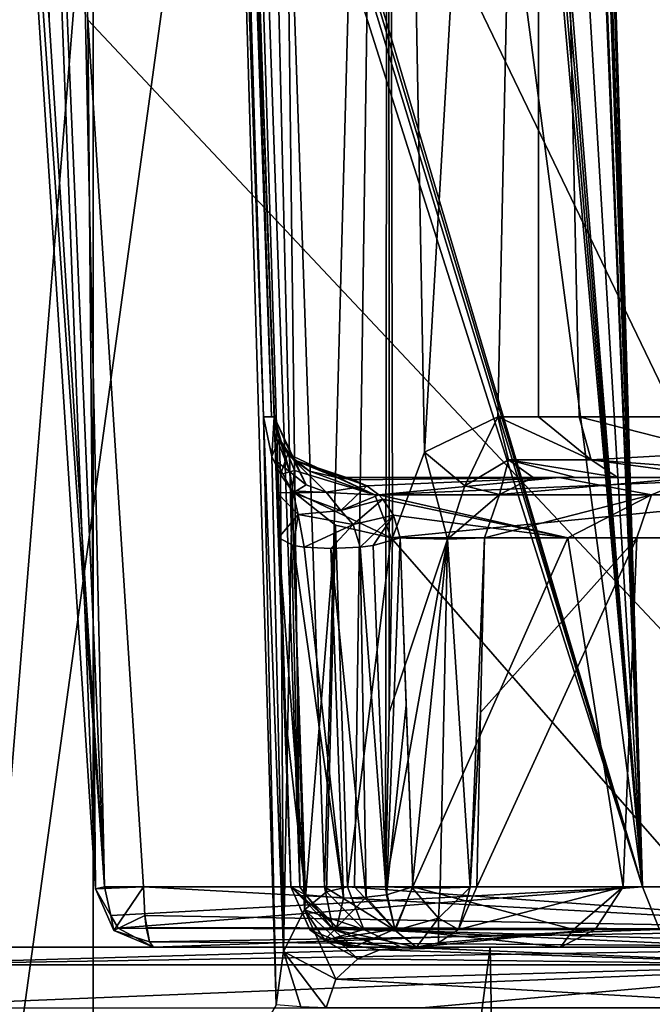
# Model space of a CAD drawing. Header units: millimetres. Extents: x -18.9 to 18.9, y -8.8 to 59.9.
# Tile 334 of 461: x 11.5 to 13.5, y 26.2 to 29.4. Entities that reach past the tile are written whole.
import ezdxf

# ---------------------------------------------------------------- set-up
doc = ezdxf.new("R2010")
doc.units = ezdxf.units.MM
doc.header["$LTSCALE"] = 65.185185
for name, color, linetype in [('1281', 7, 'CONTINUOUS'), ('1282', 7, 'CONTINUOUS'), ('1286', 7, 'CONTINUOUS'), ('1287', 7, 'CONTINUOUS'), ('1473', 7, 'CONTINUOUS'), ('1608', 7, 'CONTINUOUS'), ('1635', 7, 'CONTINUOUS'), ('1647', 7, 'CONTINUOUS'), ('1649', 7, 'CONTINUOUS'), ('19', 7, 'CONTINUOUS'), ('2106', 7, 'CONTINUOUS'), ('2107', 7, 'CONTINUOUS'), ('2108', 7, 'CONTINUOUS'), ('2109', 7, 'CONTINUOUS'), ('2110', 7, 'CONTINUOUS'), ('2111', 7, 'CONTINUOUS'), ('2112', 7, 'CONTINUOUS'), ('2113', 7, 'CONTINUOUS'), ('2116', 7, 'CONTINUOUS'), ('2117', 7, 'CONTINUOUS'), ('2118', 7, 'CONTINUOUS'), ('2119', 7, 'CONTINUOUS'), ('2120', 7, 'CONTINUOUS'), ('2121', 7, 'CONTINUOUS'), ('2122', 7, 'CONTINUOUS'), ('2123', 7, 'CONTINUOUS'), ('2126', 7, 'CONTINUOUS'), ('2127', 7, 'CONTINUOUS'), ('2128', 7, 'CONTINUOUS'), ('2129', 7, 'CONTINUOUS'), ('2130', 7, 'CONTINUOUS'), ('2131', 7, 'CONTINUOUS'), ('2132', 7, 'CONTINUOUS'), ('2151', 7, 'CONTINUOUS'), ('2152', 7, 'CONTINUOUS'), ('2153', 7, 'CONTINUOUS'), ('2196', 7, 'CONTINUOUS'), ('30', 7, 'CONTINUOUS'), ('315', 7, 'CONTINUOUS'), ('317', 7, 'CONTINUOUS'), ('318', 7, 'CONTINUOUS'), ('84', 7, 'CONTINUOUS'), ('93', 7, 'CONTINUOUS')]:
    doc.layers.add(name, color=color, linetype=linetype)

msp = doc.modelspace()

# ---------------------------------------------------------------- linework, layer by layer
at = {"layer": '1281', "color": 7, "linetype": 'Continuous'}
for points in [[(9.0291, 26.4, -14.874), (12.9799, 26.4, -11.588), (9.0598, -3.5, -14.8553), (9.0291, 26.4, -14.874)], [(9.0598, -3.5, -14.8553), (12.9799, 26.4, -11.588), (13.5068, -3.5, -10.9693), (9.0598, -3.5, -14.8553)], [(12.9799, 26.4, -11.588), (15.7978, 26.4, -7.2931), (13.5068, -3.5, -10.9693), (12.9799, 26.4, -11.588)]]:
    msp.add_3dface(points, dxfattribs=at)
at = {"layer": '1282', "color": 7, "linetype": 'Continuous'}
for points in [[(12.9799, 26.4, -11.588), (9.0291, 26.4, -14.874), (11.0703, 26.4, -12.3605), (12.9799, 26.4, -11.588)], [(12.9179, 26.4, -10.4141), (12.9799, 26.4, -11.588), (11.0703, 26.4, -12.3605), (12.9179, 26.4, -10.4141)], [(13.2051, 26.4, -0.3502), (12.5431, 26.4, -4.1432), (12.5431, 26.4, 3.363), (13.2051, 26.4, -0.3502)], [(12.6432, 26.4, 3.416), (13.2051, 26.4, -0.3502), (12.5431, 26.4, 3.363), (12.6432, 26.4, 3.416)], [(12.745, 26.4, 3.4728), (13.2051, 26.4, -0.3502), (12.6432, 26.4, 3.416), (12.745, 26.4, 3.4728)], [(12.6959, 26.4, -7.5983), (13.8251, 26.4, -5.2706), (14.0804, 26.4, -7.5983), (12.6959, 26.4, -7.5983)], [(14.428, 26.4, -8.1955), (12.9799, 26.4, -11.588), (12.9179, 26.4, -10.4141), (14.428, 26.4, -8.1955)], [(15.7978, 26.4, -7.2931), (12.9799, 26.4, -11.588), (14.9308, 26.4, -7.2931), (15.7978, 26.4, -7.2931)], [(12.9799, 26.4, -11.588), (14.428, 26.4, -8.1955), (14.9308, 26.4, -7.2931), (12.9799, 26.4, -11.588)]]:
    msp.add_3dface(points, dxfattribs=at)
at = {"layer": '1286', "color": 7, "linetype": 'Continuous'}
for points in [[(11.7132, -3.5, 6.1104), (14.8738, -3.5, 8.5797), (14.8738, 32.4, 8.5797), (11.7132, -3.5, 6.1104)], [(11.7132, 32.4, 6.1104), (11.7132, -3.5, 6.1104), (14.8738, 32.4, 8.5797), (11.7132, 32.4, 6.1104)]]:
    msp.add_3dface(points, dxfattribs=at)
at = {"layer": '1287', "color": 7, "linetype": 'Continuous'}
for points in [[(11.7132, -3.5, 6.1104), (10.2565, 32.4, 5.5219), (10.0975, -3.5, 5.5098), (11.7132, -3.5, 6.1104)], [(11.7132, -3.5, 6.1104), (11.7132, 32.4, 6.1104), (10.2565, 32.4, 5.5219), (11.7132, -3.5, 6.1104)]]:
    msp.add_3dface(points, dxfattribs=at)
at = {"layer": '1473', "color": 7, "linetype": 'Continuous'}
for points in [[(10.9724, 34.207, -8.8105), (12.0413, 34.207, -7.7618), (11.2432, 24.4, -9.0398), (10.9724, 34.207, -8.8105)], [(12.0413, 34.207, -7.7618), (12.1539, 31.0109, -7.7953), (11.2432, 24.4, -9.0398), (12.0413, 34.207, -7.7618)], [(12.1539, 31.0109, -7.7953), (12.2965, 26.2162, -7.8833), (11.2432, 24.4, -9.0398), (12.1539, 31.0109, -7.7953)], [(12.2567, 28.093, -7.8253), (12.2965, 26.2162, -7.8833), (12.1539, 31.0109, -7.7953), (12.2567, 28.093, -7.8253)], [(12.3201, 26.3861, -7.8377), (12.2965, 26.2162, -7.8833), (12.2567, 28.093, -7.8253), (12.3201, 26.3861, -7.8377)], [(12.2829, 27.967, -7.794), (12.3201, 26.3861, -7.8377), (12.2567, 28.093, -7.8253), (12.2829, 27.967, -7.794)], [(12.3113, 27.9086, -7.7542), (12.3201, 26.3861, -7.8377), (12.2829, 27.967, -7.794), (12.3113, 27.9086, -7.7542)], [(12.348, 27.8571, -7.6998), (12.3201, 26.3861, -7.8377), (12.3113, 27.9086, -7.7542), (12.348, 27.8571, -7.6998)], [(12.3877, 26.5189, -7.7245), (12.3201, 26.3861, -7.8377), (12.348, 27.8571, -7.6998), (12.3877, 26.5189, -7.7245)]]:
    msp.add_3dface(points, dxfattribs=at)
at = {"layer": '1608', "color": 7, "linetype": 'Continuous'}
for points in [[(12.2958, 27.9532, -4.6834), (12.2928, 28.0386, -4.9751), (12.0669, 34.507, -4.7109), (12.2958, 27.9532, -4.6834)], [(12.0669, 34.507, -4.7109), (12.2928, 28.0386, -4.9751), (12.0677, 34.4845, -4.8995), (12.0669, 34.507, -4.7109)], [(12.2993, 27.8514, -4.4904), (12.2958, 27.9532, -4.6834), (12.0669, 34.507, -1.6391), (12.2993, 27.8514, -4.4904)], [(12.0669, 34.507, -1.6391), (12.2958, 27.9532, -4.6834), (12.0669, 34.507, -4.7109), (12.0669, 34.507, -1.6391)], [(12.3044, 27.707, -4.3783), (12.2993, 27.8514, -4.4904), (12.0669, 34.507, -1.6391), (12.3044, 27.707, -4.3783)], [(12.323, 27.1723, -4.267), (12.3044, 27.707, -4.3783), (12.0669, 34.507, -1.6391), (12.323, 27.1723, -4.267)], [(12.3433, 26.593, -4.1432), (12.323, 27.1723, -4.267), (12.0669, 34.507, -1.6391), (12.3433, 26.593, -4.1432)], [(12.0675, 34.489, -1.47), (12.3433, 26.593, -4.1432), (12.0669, 34.507, -1.6391), (12.0675, 34.489, -1.47)], [(12.0697, 34.427, -1.2904), (12.3433, 26.593, -4.1432), (12.0675, 34.489, -1.47), (12.0697, 34.427, -1.2904)], [(12.0677, 34.4845, -4.8995), (12.2928, 28.0386, -4.9751), (12.0697, 34.427, -5.0596), (12.0677, 34.4845, -4.8995)], [(12.2915, 28.0762, -5.2078), (12.2909, 28.093, -5.5008), (12.0697, 34.427, -5.0596), (12.2915, 28.0762, -5.2078)], [(12.0697, 34.427, -5.0596), (12.2909, 28.093, -5.5008), (12.0759, 34.2486, -5.5928), (12.0697, 34.427, -5.0596)], [(12.2928, 28.0386, -4.9751), (12.2915, 28.0762, -5.2078), (12.0697, 34.427, -5.0596), (12.2928, 28.0386, -4.9751)], [(12.0753, 34.2669, -0.8413), (12.3433, 26.593, -4.1432), (12.0697, 34.427, -1.2904), (12.0753, 34.2669, -0.8413)], [(12.0774, 34.207, -0.3315), (12.3433, 26.593, -4.1432), (12.0753, 34.2669, -0.8413), (12.0774, 34.207, -0.3315)], [(12.2909, 28.093, -5.5008), (12.2909, 28.093, -7.7135), (12.0759, 34.2486, -5.5928), (12.2909, 28.093, -5.5008)], [(12.0759, 34.2486, -5.5928), (12.2909, 28.093, -7.7135), (12.0774, 34.207, -6.0185), (12.0759, 34.2486, -5.5928)], [(12.2909, 28.093, -7.7135), (12.189, 31.0109, -7.6822), (12.0774, 34.207, -6.0185), (12.2909, 28.093, -7.7135)], [(12.3433, 26.593, 3.363), (12.3433, 26.593, -4.1432), (12.0774, 34.207, -0.3315), (12.3433, 26.593, 3.363)], [(12.2175, 30.1947, 3.4401), (12.3433, 26.593, 3.363), (12.0774, 34.207, -0.3315), (12.2175, 30.1947, 3.4401)]]:
    msp.add_3dface(points, dxfattribs=at)
at = {"layer": '1635', "color": 7, "linetype": 'Continuous'}
for points in [[(12.3433, 26.593, -4.1432), (12.3433, 26.593, 3.363), (12.4046, 26.4557, 3.363), (12.3433, 26.593, -4.1432)], [(12.4042, 26.4561, -4.1432), (12.3433, 26.593, -4.1432), (12.4046, 26.4557, 3.363), (12.4042, 26.4561, -4.1432)], [(12.4509, 26.4225, -4.1432), (12.4042, 26.4561, -4.1432), (12.4046, 26.4557, 3.363), (12.4509, 26.4225, -4.1432)], [(12.5431, 26.4, 3.363), (12.4509, 26.4225, -4.1432), (12.4046, 26.4557, 3.363), (12.5431, 26.4, 3.363)], [(12.5431, 26.4, 3.363), (12.5431, 26.4, -4.1432), (12.4509, 26.4225, -4.1432), (12.5431, 26.4, 3.363)]]:
    msp.add_3dface(points, dxfattribs=at)
at = {"layer": '1647', "color": 7, "linetype": 'Continuous'}
for points in [[(14.428, 26.4, -8.1955), (12.9179, 26.4, -10.4141), (10.9776, 26.3439, -12.257), (14.428, 26.4, -8.1955)], [(14.3072, 26.3439, -8.1269), (14.428, 26.4, -8.1955), (10.9776, 26.3439, -12.257), (14.3072, 26.3439, -8.1269)], [(12.9179, 26.4, -10.4141), (11.0703, 26.4, -12.3605), (10.9776, 26.3439, -12.257), (12.9179, 26.4, -10.4141)], [(10.9369, 26.207, -12.2116), (12.7625, 26.207, -10.2888), (14.3072, 26.3439, -8.1269), (10.9369, 26.207, -12.2116)], [(10.9369, 26.207, -12.2116), (14.3072, 26.3439, -8.1269), (10.9776, 26.3439, -12.257), (10.9369, 26.207, -12.2116)], [(12.7625, 26.207, -10.2888), (14.2542, 26.207, -8.0968), (14.3072, 26.3439, -8.1269), (12.7625, 26.207, -10.2888)]]:
    msp.add_3dface(points, dxfattribs=at)
at = {"layer": '1649', "color": 7, "linetype": 'Continuous'}
for points in [[(14.0804, 26.3439, -7.7372), (12.5573, 26.3629, -7.7143), (12.6282, 26.3918, -7.6549), (14.0804, 26.3439, -7.7372)], [(12.6959, 26.4, -7.5983), (14.0804, 26.3439, -7.7372), (12.6282, 26.3918, -7.6549), (12.6959, 26.4, -7.5983)], [(12.6959, 26.4, -7.5983), (14.0804, 26.4, -7.5983), (14.0804, 26.3439, -7.7372), (12.6959, 26.4, -7.5983)], [(12.4874, 26.298, -7.7727), (12.5573, 26.3629, -7.7143), (14.0804, 26.3439, -7.7372), (12.4874, 26.298, -7.7727)], [(14.0804, 26.207, -7.7982), (12.4874, 26.298, -7.7727), (14.0804, 26.3439, -7.7372), (14.0804, 26.207, -7.7982)], [(14.0804, 26.207, -7.7982), (12.4571, 26.207, -7.7982), (12.4874, 26.298, -7.7727), (14.0804, 26.207, -7.7982)]]:
    msp.add_3dface(points, dxfattribs=at)
at = {"layer": '19', "color": 7, "linetype": 'Continuous'}
for points in [[(12.5656, 57.6651, -5.7951), (14.5415, 26.593, -3.3512), (13.061, 57.8023, -4.5559), (12.5656, 57.6651, -5.7951)], [(13.061, 57.8023, -4.5559), (14.5415, 26.593, -3.3512), (13.2876, 57.6564, -3.8633), (13.061, 57.8023, -4.5559)], [(12.6662, 53.1168, -5.9553), (14.5415, 26.593, -3.3512), (12.5656, 57.6651, -5.7951), (12.6662, 53.1168, -5.9553)], [(13.2876, 57.6564, -3.8633), (14.5415, 26.593, -3.3512), (13.5006, 57.2732, -3.0969), (13.2876, 57.6564, -3.8633)], [(13.4664, 26.593, -6.4296), (14.5415, 26.593, -3.3512), (12.6662, 53.1168, -5.9553), (13.4664, 26.593, -6.4296)], [(12.7576, 48.9563, -6.1018), (13.4664, 26.593, -6.4296), (12.6662, 53.1168, -5.9553), (12.7576, 48.9563, -6.1018)], [(11.443, 50.0212, -8.2459), (13.4664, 26.593, -6.4296), (11.5189, 50.0468, -8.1379), (11.443, 50.0212, -8.2459)], [(11.5189, 50.0468, -8.1379), (13.4664, 26.593, -6.4296), (11.594, 50.0109, -8.0329), (11.5189, 50.0468, -8.1379)], [(11.3763, 49.8541, -8.3475), (13.4664, 26.593, -6.4296), (11.443, 50.0212, -8.2459), (11.3763, 49.8541, -8.3475)], [(11.594, 50.0109, -8.0329), (13.4664, 26.593, -6.4296), (12.0909, 49.4965, -7.2983), (11.594, 50.0109, -8.0329)], [(11.3763, 49.8541, -8.3475), (11.5265, 41.3085, -8.6459), (13.4664, 26.593, -6.4296), (11.3763, 49.8541, -8.3475)], [(12.0909, 49.4965, -7.2983), (13.4664, 26.593, -6.4296), (12.5466, 48.9548, -6.5246), (12.0909, 49.4965, -7.2983)], [(12.5466, 48.9548, -6.5246), (13.4664, 26.593, -6.4296), (12.5599, 48.9402, -6.5002), (12.5466, 48.9548, -6.5246)], [(12.6802, 48.9318, -6.2628), (13.4664, 26.593, -6.4296), (12.7068, 48.9417, -6.2079), (12.6802, 48.9318, -6.2628)], [(12.7068, 48.9417, -6.2079), (13.4664, 26.593, -6.4296), (12.7576, 48.9563, -6.1018), (12.7068, 48.9417, -6.2079)], [(12.5599, 48.9402, -6.5002), (13.4664, 26.593, -6.4296), (12.5738, 48.9292, -6.474), (12.5599, 48.9402, -6.5002)], [(12.5738, 48.9292, -6.474), (13.4664, 26.593, -6.4296), (12.6597, 48.9248, -6.3048), (12.5738, 48.9292, -6.474)], [(12.6597, 48.9248, -6.3048), (13.4664, 26.593, -6.4296), (12.6802, 48.9318, -6.2628), (12.6597, 48.9248, -6.3048)], [(11.5265, 41.3085, -8.6459), (11.6769, 32.6406, -8.9486), (13.4664, 26.593, -6.4296), (11.5265, 41.3085, -8.6459)], [(13.4664, 26.593, -6.4296), (11.6769, 32.6406, -8.9486), (11.6739, 32.5743, -8.9562), (13.4664, 26.593, -6.4296)], [(11.663, 32.511, -8.9741), (13.4664, 26.593, -6.4296), (11.6739, 32.5743, -8.9562), (11.663, 32.511, -8.9741)], [(11.6213, 32.407, -9.0339), (13.4664, 26.593, -6.4296), (11.663, 32.511, -8.9741), (11.6213, 32.407, -9.0339)], [(11.5719, 29.3611, -9.2683), (11.7484, 26.593, -9.201), (11.5002, 32.407, -9.1876), (11.5719, 29.3611, -9.2683)], [(11.5002, 32.407, -9.1876), (11.7484, 26.593, -9.201), (11.6213, 32.407, -9.0339), (11.5002, 32.407, -9.1876)], [(11.7484, 26.593, -9.201), (13.4664, 26.593, -6.4296), (11.6213, 32.407, -9.0339), (11.7484, 26.593, -9.201)]]:
    msp.add_3dface(points, dxfattribs=at)
at = {"layer": '2106', "color": 7, "linetype": 'Continuous'}
for points in [[(13.9051, 27.9, -3.5748), (12.4908, 27.9, -7.0791), (12.4908, 27.9, -5.5008), (13.9051, 27.9, -3.5748)], [(13.201, 27.9, -3.4656), (13.9051, 27.9, -3.5748), (12.4908, 27.9, -5.5008), (13.201, 27.9, -3.4656)], [(13.2524, 27.9, 3.8643), (14.3321, 27.9, 0.8666), (13.1177, 27.9, 3.7686), (13.2524, 27.9, 3.8643)], [(13.1177, 27.9, 3.7686), (14.3321, 27.9, 0.8666), (13.6281, 27.9, -0.7437), (13.1177, 27.9, 3.7686)], [(13.6281, 27.9, -0.7437), (13.9051, 27.9, -3.5748), (13.201, 27.9, -3.4656), (13.6281, 27.9, -0.7437)], [(13.3879, 27.9, 3.9669), (14.3321, 27.9, 0.8666), (13.2524, 27.9, 3.8643), (13.3879, 27.9, 3.9669)], [(13.7209, 27.9, 4.2271), (14.3321, 27.9, 0.8666), (13.3879, 27.9, 3.9669), (13.7209, 27.9, 4.2271)]]:
    msp.add_3dface(points, dxfattribs=at)
at = {"layer": '2107', "color": 7, "linetype": 'Continuous'}
for points in [[(12.3877, 26.5189, -7.7245), (12.348, 27.8571, -7.6998), (12.4867, 27.7476, -7.4802), (12.3877, 26.5189, -7.7245)], [(12.3877, 26.5189, -7.7245), (12.4867, 27.7476, -7.4802), (12.4576, 26.5768, -7.6073), (12.3877, 26.5189, -7.7245)], [(12.4867, 27.7476, -7.4802), (12.5244, 26.593, -7.4956), (12.4576, 26.5768, -7.6073), (12.4867, 27.7476, -7.4802)], [(12.6643, 27.707, -7.1782), (12.5244, 26.593, -7.4956), (12.4867, 27.7476, -7.4802), (12.6643, 27.707, -7.1782)], [(13.638, 26.593, -5.2011), (12.5244, 26.593, -7.4956), (12.6643, 27.707, -7.1782), (13.638, 26.593, -5.2011)], [(14.0985, 27.707, -3.6257), (13.638, 26.593, -5.2011), (12.6643, 27.707, -7.1782), (14.0985, 27.707, -3.6257)]]:
    msp.add_3dface(points, dxfattribs=at)
at = {"layer": '2108', "color": 7, "linetype": 'Continuous'}
for points in [[(13.2284, 27.707, -2.423), (12.6929, 27.707, -4.4443), (12.7329, 26.593, -4.2059), (13.2284, 27.707, -2.423)], [(12.7329, 26.593, -4.2059), (12.6929, 27.707, -4.4443), (12.7121, 27.1723, -4.3315), (12.7329, 26.593, -4.2059)], [(13.4049, 26.593, -0.3554), (13.2284, 27.707, -2.423), (12.7329, 26.593, -4.2059), (13.4049, 26.593, -0.3554)], [(12.9499, 27.1497, 3.5551), (13.4481, 27.707, -0.1028), (12.9379, 26.593, 3.5253), (12.9499, 27.1497, 3.5551)], [(12.9379, 26.593, 3.5253), (13.4481, 27.707, -0.1028), (13.4049, 26.593, -0.3554), (12.9379, 26.593, 3.5253)], [(12.9619, 27.707, 3.5849), (13.4481, 27.707, -0.1028), (12.9499, 27.1497, 3.5551), (12.9619, 27.707, 3.5849)], [(13.4481, 27.707, -0.1028), (13.2284, 27.707, -2.423), (13.4049, 26.593, -0.3554), (13.4481, 27.707, -0.1028)]]:
    msp.add_3dface(points, dxfattribs=at)
at = {"layer": '2109', "color": 7, "linetype": 'Continuous'}
for points in [[(12.4908, 27.9, -7.0791), (13.9051, 27.9, -3.5748), (12.6116, 27.8439, -7.1476), (12.4908, 27.9, -7.0791)], [(13.9051, 27.9, -3.5748), (14.0664, 27.8439, -3.5038), (12.6116, 27.8439, -7.1476), (13.9051, 27.9, -3.5748)], [(14.0664, 27.8439, -3.5038), (12.6643, 27.707, -7.1782), (12.6116, 27.8439, -7.1476), (14.0664, 27.8439, -3.5038)], [(14.0985, 27.707, -3.6257), (12.6643, 27.707, -7.1782), (14.0664, 27.8439, -3.5038), (14.0985, 27.707, -3.6257)]]:
    msp.add_3dface(points, dxfattribs=at)
at = {"layer": '2110', "color": 7, "linetype": 'Continuous'}
for points in [[(12.2909, 28.093, -7.7135), (12.2909, 28.093, -5.5008), (12.3518, 27.9561, -5.5008), (12.2909, 28.093, -7.7135)], [(12.3062, 28.023, -7.6764), (12.2909, 28.093, -7.7135), (12.3518, 27.9561, -5.5008), (12.3062, 28.023, -7.6764)], [(12.3346, 27.9751, -7.594), (12.3062, 28.023, -7.6764), (12.3518, 27.9561, -5.5008), (12.3346, 27.9751, -7.594)], [(12.403, 27.9203, -7.3775), (12.3346, 27.9751, -7.594), (12.3518, 27.9561, -5.5008), (12.403, 27.9203, -7.3775)], [(12.4908, 27.9, -5.5008), (12.403, 27.9203, -7.3775), (12.3518, 27.9561, -5.5008), (12.4908, 27.9, -5.5008)], [(12.4908, 27.9, -5.5008), (12.4908, 27.9, -7.0791), (12.403, 27.9203, -7.3775), (12.4908, 27.9, -5.5008)]]:
    msp.add_3dface(points, dxfattribs=at)
at = {"layer": '2111', "color": 7, "linetype": 'Continuous'}
for points in [[(12.3044, 27.707, -4.3783), (12.323, 27.1723, -4.267), (12.3911, 26.5674, -4.269), (12.3044, 27.707, -4.3783)], [(12.3044, 27.707, -4.3783), (12.3911, 26.5674, -4.269), (12.3524, 27.6827, -4.5046), (12.3044, 27.707, -4.3783)], [(12.6488, 26.5676, -4.3099), (12.6929, 27.707, -4.4443), (12.6068, 27.6829, -4.5471), (12.6488, 26.5676, -4.3099)], [(12.7121, 27.1723, -4.3315), (12.6929, 27.707, -4.4443), (12.6488, 26.5676, -4.3099), (12.7121, 27.1723, -4.3315)], [(12.3911, 26.5674, -4.269), (12.5125, 26.5571, -4.3361), (12.3524, 27.6827, -4.5046), (12.3911, 26.5674, -4.269)], [(12.3524, 27.6827, -4.5046), (12.5125, 26.5571, -4.3361), (12.3867, 27.6775, -4.536), (12.3524, 27.6827, -4.5046)], [(12.3867, 27.6775, -4.536), (12.5125, 26.5571, -4.3361), (12.472, 27.6732, -4.5714), (12.3867, 27.6775, -4.536)], [(12.472, 27.6732, -4.5714), (12.5841, 26.5595, -4.3347), (12.5648, 27.6776, -4.5654), (12.472, 27.6732, -4.5714)], [(12.5125, 26.5571, -4.3361), (12.5841, 26.5595, -4.3347), (12.472, 27.6732, -4.5714), (12.5125, 26.5571, -4.3361)], [(12.5648, 27.6776, -4.5654), (12.6488, 26.5676, -4.3099), (12.6068, 27.6829, -4.5471), (12.5648, 27.6776, -4.5654)], [(12.5841, 26.5595, -4.3347), (12.6488, 26.5676, -4.3099), (12.5648, 27.6776, -4.5654), (12.5841, 26.5595, -4.3347)], [(12.323, 27.1723, -4.267), (12.3433, 26.593, -4.1432), (12.3911, 26.5674, -4.269), (12.323, 27.1723, -4.267)], [(12.7329, 26.593, -4.2059), (12.7121, 27.1723, -4.3315), (12.6488, 26.5676, -4.3099), (12.7329, 26.593, -4.2059)]]:
    msp.add_3dface(points, dxfattribs=at)
at = {"layer": '2112', "color": 7, "linetype": 'Continuous'}
for points in [[(12.3433, 26.593, -4.1432), (12.4042, 26.4561, -4.1432), (12.4912, 26.4643, -4.2806), (12.3433, 26.593, -4.1432)], [(12.3911, 26.5674, -4.269), (12.3433, 26.593, -4.1432), (12.4912, 26.4643, -4.2806), (12.3911, 26.5674, -4.269)], [(12.6762, 26.4573, -4.1871), (12.7329, 26.593, -4.2059), (12.6488, 26.5676, -4.3099), (12.6762, 26.4573, -4.1871)], [(12.5125, 26.5571, -4.3361), (12.3911, 26.5674, -4.269), (12.4912, 26.4643, -4.2806), (12.5125, 26.5571, -4.3361)], [(12.5841, 26.5595, -4.3347), (12.6762, 26.4573, -4.1871), (12.6488, 26.5676, -4.3099), (12.5841, 26.5595, -4.3347)], [(12.6762, 26.4573, -4.1871), (12.5841, 26.5595, -4.3347), (12.4912, 26.4643, -4.2806), (12.6762, 26.4573, -4.1871)], [(12.5841, 26.5595, -4.3347), (12.5125, 26.5571, -4.3361), (12.4912, 26.4643, -4.2806), (12.5841, 26.5595, -4.3347)], [(12.4042, 26.4561, -4.1432), (12.4509, 26.4225, -4.1432), (12.4912, 26.4643, -4.2806), (12.4042, 26.4561, -4.1432)], [(12.4509, 26.4225, -4.1432), (12.6762, 26.4573, -4.1871), (12.4912, 26.4643, -4.2806), (12.4509, 26.4225, -4.1432)], [(12.4509, 26.4225, -4.1432), (12.5431, 26.4, -4.1432), (12.6762, 26.4573, -4.1871), (12.4509, 26.4225, -4.1432)]]:
    msp.add_3dface(points, dxfattribs=at)
at = {"layer": '2113', "color": 7, "linetype": 'Continuous'}
for points in [[(13.2461, 26.4561, -1.6512), (12.7329, 26.593, -4.2059), (12.6762, 26.4573, -4.1871), (13.2461, 26.4561, -1.6512)], [(13.4049, 26.593, -0.3554), (12.7329, 26.593, -4.2059), (13.2461, 26.4561, -1.6512), (13.4049, 26.593, -0.3554)], [(12.9379, 26.593, 3.5253), (13.4049, 26.593, -0.3554), (12.879, 26.4561, 3.5092), (12.9379, 26.593, 3.5253)], [(12.879, 26.4561, 3.5092), (13.4049, 26.593, -0.3554), (13.315, 26.4561, 0.947), (12.879, 26.4561, 3.5092)], [(13.4049, 26.593, -0.3554), (13.2461, 26.4561, -1.6512), (13.315, 26.4561, 0.947), (13.4049, 26.593, -0.3554)], [(12.5431, 26.4, -4.1432), (13.2051, 26.4, -0.3502), (12.6762, 26.4573, -4.1871), (12.5431, 26.4, -4.1432)], [(12.6762, 26.4573, -4.1871), (13.2051, 26.4, -0.3502), (13.2461, 26.4561, -1.6512), (12.6762, 26.4573, -4.1871)], [(13.2051, 26.4, -0.3502), (12.745, 26.4, 3.4728), (13.315, 26.4561, 0.947), (13.2051, 26.4, -0.3502)], [(12.745, 26.4, 3.4728), (12.8154, 26.4138, 3.4919), (13.315, 26.4561, 0.947), (12.745, 26.4, 3.4728)], [(12.8154, 26.4138, 3.4919), (12.879, 26.4561, 3.5092), (13.315, 26.4561, 0.947), (12.8154, 26.4138, 3.4919)], [(13.2461, 26.4561, -1.6512), (13.2051, 26.4, -0.3502), (13.315, 26.4561, 0.947), (13.2461, 26.4561, -1.6512)]]:
    msp.add_3dface(points, dxfattribs=at)
at = {"layer": '2116', "color": 7, "linetype": 'Continuous'}
for points in [[(12.5244, 26.593, -7.4956), (13.638, 26.593, -5.2011), (14.395, 26.4561, -2.7591), (12.5244, 26.593, -7.4956)], [(12.5767, 26.4561, -7.5269), (12.5244, 26.593, -7.4956), (14.395, 26.4561, -2.7591), (12.5767, 26.4561, -7.5269)], [(14.5314, 26.4, -2.7853), (13.8251, 26.4, -5.2706), (12.5767, 26.4561, -7.5269), (14.5314, 26.4, -2.7853)], [(14.5314, 26.4, -2.7853), (12.5767, 26.4561, -7.5269), (14.395, 26.4561, -2.7591), (14.5314, 26.4, -2.7853)], [(13.8251, 26.4, -5.2706), (12.6959, 26.4, -7.5983), (12.5767, 26.4561, -7.5269), (13.8251, 26.4, -5.2706)]]:
    msp.add_3dface(points, dxfattribs=at)
at = {"layer": '2117', "color": 7, "linetype": 'Continuous'}
for points in [[(12.4576, 26.5768, -7.6073), (12.5244, 26.593, -7.4956), (12.5767, 26.4561, -7.5269), (12.4576, 26.5768, -7.6073)], [(12.3877, 26.5189, -7.7245), (12.4576, 26.5768, -7.6073), (12.5767, 26.4561, -7.5269), (12.3877, 26.5189, -7.7245)], [(12.4535, 26.4219, -7.6945), (12.3877, 26.5189, -7.7245), (12.5767, 26.4561, -7.5269), (12.4535, 26.4219, -7.6945)], [(12.6959, 26.4, -7.5983), (12.4535, 26.4219, -7.6945), (12.5767, 26.4561, -7.5269), (12.6959, 26.4, -7.5983)], [(12.6959, 26.4, -7.5983), (12.6282, 26.3918, -7.6549), (12.4535, 26.4219, -7.6945), (12.6959, 26.4, -7.5983)], [(12.6282, 26.3918, -7.6549), (12.5573, 26.3629, -7.7143), (12.4535, 26.4219, -7.6945), (12.6282, 26.3918, -7.6549)]]:
    msp.add_3dface(points, dxfattribs=at)
at = {"layer": '2118', "color": 7, "linetype": 'Continuous'}
for points in [[(12.3201, 26.3861, -7.8377), (12.3877, 26.5189, -7.7245), (12.4874, 26.298, -7.7727), (12.3201, 26.3861, -7.8377)], [(12.3877, 26.5189, -7.7245), (12.5573, 26.3629, -7.7143), (12.4874, 26.298, -7.7727), (12.3877, 26.5189, -7.7245)], [(12.5573, 26.3629, -7.7143), (12.3877, 26.5189, -7.7245), (12.4535, 26.4219, -7.6945), (12.5573, 26.3629, -7.7143)], [(12.2965, 26.2162, -7.8833), (12.3201, 26.3861, -7.8377), (12.3758, 26.2093, -7.816), (12.2965, 26.2162, -7.8833)], [(12.3201, 26.3861, -7.8377), (12.4571, 26.207, -7.7982), (12.3758, 26.2093, -7.816), (12.3201, 26.3861, -7.8377)], [(12.4571, 26.207, -7.7982), (12.3201, 26.3861, -7.8377), (12.4874, 26.298, -7.7727), (12.4571, 26.207, -7.7982)]]:
    msp.add_3dface(points, dxfattribs=at)
at = {"layer": '2119', "color": 7, "linetype": 'Continuous'}
for points in [[(13.201, 27.9, -3.4656), (12.4908, 27.9, -5.5008), (12.5444, 27.8916, -5.2299), (13.201, 27.9, -3.4656)], [(12.5863, 27.8728, -5.0124), (13.201, 27.9, -3.4656), (12.5444, 27.8916, -5.2299), (12.5863, 27.8728, -5.0124)], [(12.6245, 27.8439, -4.8089), (13.201, 27.9, -3.4656), (12.5863, 27.8728, -5.0124), (12.6245, 27.8439, -4.8089)], [(13.4954, 27.8439, -0.6163), (13.201, 27.9, -3.4656), (12.6245, 27.8439, -4.8089), (13.4954, 27.8439, -0.6163)], [(13.1177, 27.9, 3.7686), (13.6281, 27.9, -0.7437), (13.0102, 27.8455, 3.645), (13.1177, 27.9, 3.7686)], [(13.0102, 27.8455, 3.645), (13.6281, 27.9, -0.7437), (13.4954, 27.8439, -0.6163), (13.0102, 27.8455, 3.645)], [(13.6281, 27.9, -0.7437), (13.201, 27.9, -3.4656), (13.4954, 27.8439, -0.6163), (13.6281, 27.9, -0.7437)], [(13.2284, 27.707, -2.423), (13.4954, 27.8439, -0.6163), (12.6245, 27.8439, -4.8089), (13.2284, 27.707, -2.423)], [(13.2284, 27.707, -2.423), (12.6245, 27.8439, -4.8089), (12.638, 27.8301, -4.7367), (13.2284, 27.707, -2.423)], [(12.6718, 27.7791, -4.5522), (13.2284, 27.707, -2.423), (12.638, 27.8301, -4.7367), (12.6718, 27.7791, -4.5522)], [(12.9619, 27.707, 3.5849), (13.0102, 27.8455, 3.645), (13.4954, 27.8439, -0.6163), (12.9619, 27.707, 3.5849)], [(13.4481, 27.707, -0.1028), (12.9619, 27.707, 3.5849), (13.4954, 27.8439, -0.6163), (13.4481, 27.707, -0.1028)], [(13.2284, 27.707, -2.423), (13.4481, 27.707, -0.1028), (13.4954, 27.8439, -0.6163), (13.2284, 27.707, -2.423)], [(12.6929, 27.707, -4.4443), (13.2284, 27.707, -2.423), (12.6718, 27.7791, -4.5522), (12.6929, 27.707, -4.4443)]]:
    msp.add_3dface(points, dxfattribs=at)
at = {"layer": '2120', "color": 7, "linetype": 'Continuous'}
for points in [[(12.6116, 27.8439, -7.1476), (12.3346, 27.9751, -7.594), (12.403, 27.9203, -7.3775), (12.6116, 27.8439, -7.1476)], [(12.3346, 27.9751, -7.594), (12.6116, 27.8439, -7.1476), (12.3559, 27.922, -7.6516), (12.3346, 27.9751, -7.594)], [(12.6116, 27.8439, -7.1476), (12.348, 27.8571, -7.6998), (12.3559, 27.922, -7.6516), (12.6116, 27.8439, -7.1476)], [(12.4908, 27.9, -7.0791), (12.6116, 27.8439, -7.1476), (12.403, 27.9203, -7.3775), (12.4908, 27.9, -7.0791)], [(12.348, 27.8571, -7.6998), (12.6643, 27.707, -7.1782), (12.4867, 27.7476, -7.4802), (12.348, 27.8571, -7.6998)], [(12.6643, 27.707, -7.1782), (12.348, 27.8571, -7.6998), (12.6116, 27.8439, -7.1476), (12.6643, 27.707, -7.1782)]]:
    msp.add_3dface(points, dxfattribs=at)
at = {"layer": '2121', "color": 7, "linetype": 'Continuous'}
for points in [[(14.6491, 26.3617, 5.1292), (13.7909, 27.9505, 4.5291), (13.1334, 34.207, 4.2927), (14.6491, 26.3617, 5.1292)], [(14.3751, 34.207, 5.2628), (14.6491, 26.3617, 5.1292), (13.1334, 34.207, 4.2927), (14.3751, 34.207, 5.2628)], [(13.7909, 27.9505, 4.5291), (13.7015, 28.093, 4.4656), (13.1334, 34.207, 4.2927), (13.7909, 27.9505, 4.5291)], [(13.1334, 34.207, 4.2927), (13.7015, 28.093, 4.4656), (13.2648, 28.093, 4.1244), (13.1334, 34.207, 4.2927)]]:
    msp.add_3dface(points, dxfattribs=at)
at = {"layer": '2122', "color": 7, "linetype": 'Continuous'}
for points in [[(12.328, 30.1947, 3.6189), (12.6553, 34.207, 3.9608), (12.4513, 26.593, 3.5405), (12.328, 30.1947, 3.6189)], [(12.4513, 26.593, 3.5405), (12.6553, 34.207, 3.9608), (12.5476, 26.593, 3.5916), (12.4513, 26.593, 3.5405)], [(12.6553, 34.207, 3.9608), (12.646, 26.593, 3.6464), (12.5476, 26.593, 3.5916), (12.6553, 34.207, 3.9608)], [(12.6573, 27.1497, 3.6753), (12.646, 26.593, 3.6464), (12.6553, 34.207, 3.9608), (12.6573, 27.1497, 3.6753)], [(13.1334, 34.207, 4.2927), (12.7706, 27.9809, 3.7765), (12.6553, 34.207, 3.9608), (13.1334, 34.207, 4.2927)], [(12.6686, 27.707, 3.7043), (12.6573, 27.1497, 3.6753), (12.6553, 34.207, 3.9608), (12.6686, 27.707, 3.7043)], [(12.7706, 27.9809, 3.7765), (12.6686, 27.707, 3.7043), (12.6553, 34.207, 3.9608), (12.7706, 27.9809, 3.7765)], [(12.7706, 27.9809, 3.7765), (13.1334, 34.207, 4.2927), (13.0044, 28.093, 3.9333), (12.7706, 27.9809, 3.7765)], [(13.0044, 28.093, 3.9333), (13.1334, 34.207, 4.2927), (13.1343, 28.093, 4.0256), (13.0044, 28.093, 3.9333)], [(13.1334, 34.207, 4.2927), (13.2648, 28.093, 4.1244), (13.1343, 28.093, 4.0256), (13.1334, 34.207, 4.2927)]]:
    msp.add_3dface(points, dxfattribs=at)
at = {"layer": '2123', "color": 7, "linetype": 'Continuous'}
for points in [[(12.3433, 26.593, 3.363), (12.2175, 30.1947, 3.4401), (12.108, 34.2082, 3.6339), (12.3433, 26.593, 3.363)], [(12.3433, 26.593, 3.363), (12.108, 34.2082, 3.6339), (12.3725, 26.5917, 3.467), (12.3433, 26.593, 3.363)], [(12.108, 34.2082, 3.6339), (12.1907, 34.207, 3.7076), (12.3725, 26.5917, 3.467), (12.108, 34.2082, 3.6339)], [(12.1907, 34.207, 3.7076), (12.328, 30.1947, 3.6189), (12.3725, 26.5917, 3.467), (12.1907, 34.207, 3.7076)], [(12.328, 30.1947, 3.6189), (12.4513, 26.593, 3.5405), (12.3725, 26.5917, 3.467), (12.328, 30.1947, 3.6189)]]:
    msp.add_3dface(points, dxfattribs=at)
at = {"layer": '2126', "color": 7, "linetype": 'Continuous'}
for points in [[(12.4793, 26.4561, 3.4864), (12.3433, 26.593, 3.363), (12.3725, 26.5917, 3.467), (12.4793, 26.4561, 3.4864)], [(12.3433, 26.593, 3.363), (12.4793, 26.4561, 3.4864), (12.4046, 26.4557, 3.363), (12.3433, 26.593, 3.363)], [(12.4513, 26.593, 3.5405), (12.4793, 26.4561, 3.4864), (12.3725, 26.5917, 3.467), (12.4513, 26.593, 3.5405)], [(12.4793, 26.4561, 3.4864), (12.5431, 26.4, 3.363), (12.4046, 26.4557, 3.363), (12.4793, 26.4561, 3.4864)]]:
    msp.add_3dface(points, dxfattribs=at)
at = {"layer": '2127', "color": 7, "linetype": 'Continuous'}
for points in [[(13.2648, 28.093, 4.1244), (13.7015, 28.093, 4.4656), (13.7106, 27.9796, 4.4216), (13.2648, 28.093, 4.1244)], [(13.3024, 27.9561, 4.0764), (13.2648, 28.093, 4.1244), (13.7106, 27.9796, 4.4216), (13.3024, 27.9561, 4.0764)], [(13.7167, 27.9255, 4.3478), (13.3024, 27.9561, 4.0764), (13.7106, 27.9796, 4.4216), (13.7167, 27.9255, 4.3478)], [(13.7209, 27.9, 4.2271), (13.3879, 27.9, 3.9669), (13.3024, 27.9561, 4.0764), (13.7209, 27.9, 4.2271)], [(13.7209, 27.9, 4.2271), (13.3024, 27.9561, 4.0764), (13.7167, 27.9255, 4.3478), (13.7209, 27.9, 4.2271)]]:
    msp.add_3dface(points, dxfattribs=at)
at = {"layer": '2128', "color": 7, "linetype": 'Continuous'}
for points in [[(13.0044, 28.093, 3.9333), (13.1343, 28.093, 4.0256), (13.3024, 27.9561, 4.0764), (13.0044, 28.093, 3.9333)], [(13.0044, 28.093, 3.9333), (13.3024, 27.9561, 4.0764), (13.0389, 27.9561, 3.8831), (13.0044, 28.093, 3.9333)], [(13.1343, 28.093, 4.0256), (13.2648, 28.093, 4.1244), (13.3024, 27.9561, 4.0764), (13.1343, 28.093, 4.0256)], [(13.3879, 27.9, 3.9669), (13.2524, 27.9, 3.8643), (13.0389, 27.9561, 3.8831), (13.3879, 27.9, 3.9669)], [(13.3024, 27.9561, 4.0764), (13.3879, 27.9, 3.9669), (13.0389, 27.9561, 3.8831), (13.3024, 27.9561, 4.0764)], [(13.2524, 27.9, 3.8643), (13.1177, 27.9, 3.7686), (13.0389, 27.9561, 3.8831), (13.2524, 27.9, 3.8643)]]:
    msp.add_3dface(points, dxfattribs=at)
at = {"layer": '2129', "color": 7, "linetype": 'Continuous'}
for points in [[(12.646, 26.593, 3.6464), (12.6573, 27.1497, 3.6753), (12.8445, 27.7025, 3.7165), (12.646, 26.593, 3.6464)], [(12.7308, 26.5898, 3.672), (12.646, 26.593, 3.6464), (12.8445, 27.7025, 3.7165), (12.7308, 26.5898, 3.672)], [(12.6573, 27.1497, 3.6753), (12.6686, 27.707, 3.7043), (12.8445, 27.7025, 3.7165), (12.6573, 27.1497, 3.6753)], [(12.8205, 26.5886, 3.6577), (12.7308, 26.5898, 3.672), (12.8445, 27.7025, 3.7165), (12.8205, 26.5886, 3.6577)], [(12.9167, 26.5917, 3.575), (12.8205, 26.5886, 3.6577), (12.8445, 27.7025, 3.7165), (12.9167, 26.5917, 3.575)], [(12.9619, 27.707, 3.5849), (12.9167, 26.5917, 3.575), (12.8445, 27.7025, 3.7165), (12.9619, 27.707, 3.5849)], [(12.9619, 27.707, 3.5849), (12.9499, 27.1497, 3.5551), (12.9167, 26.5917, 3.575), (12.9619, 27.707, 3.5849)], [(12.9499, 27.1497, 3.5551), (12.9379, 26.593, 3.5253), (12.9167, 26.5917, 3.575), (12.9499, 27.1497, 3.5551)]]:
    msp.add_3dface(points, dxfattribs=at)
at = {"layer": '2130', "color": 7, "linetype": 'Continuous'}
for points in [[(12.2909, 28.093, -5.5008), (12.2915, 28.0762, -5.2078), (12.3411, 27.9176, -5.001), (12.2909, 28.093, -5.5008)], [(12.3518, 27.9561, -5.5008), (12.2909, 28.093, -5.5008), (12.393, 27.8757, -5.0103), (12.3518, 27.9561, -5.5008)], [(12.393, 27.8757, -5.0103), (12.2909, 28.093, -5.5008), (12.3411, 27.9176, -5.001), (12.393, 27.8757, -5.0103)], [(12.2915, 28.0762, -5.2078), (12.2928, 28.0386, -4.9751), (12.3411, 27.9176, -5.001), (12.2915, 28.0762, -5.2078)], [(12.4908, 27.9, -5.5008), (12.3518, 27.9561, -5.5008), (12.5444, 27.8916, -5.2299), (12.4908, 27.9, -5.5008)], [(12.3518, 27.9561, -5.5008), (12.5863, 27.8728, -5.0124), (12.5444, 27.8916, -5.2299), (12.3518, 27.9561, -5.5008)], [(12.5863, 27.8728, -5.0124), (12.3518, 27.9561, -5.5008), (12.4563, 27.8531, -5.0156), (12.5863, 27.8728, -5.0124)], [(12.4563, 27.8531, -5.0156), (12.3518, 27.9561, -5.5008), (12.393, 27.8757, -5.0103), (12.4563, 27.8531, -5.0156)]]:
    msp.add_3dface(points, dxfattribs=at)
at = {"layer": '2131', "color": 7, "linetype": 'Continuous'}
for points in [[(12.2928, 28.0386, -4.9751), (12.2958, 27.9532, -4.6834), (12.3411, 27.9176, -5.001), (12.2928, 28.0386, -4.9751)], [(12.2958, 27.9532, -4.6834), (12.2993, 27.8514, -4.4904), (12.351, 27.8504, -4.7606), (12.2958, 27.9532, -4.6834)], [(12.3411, 27.9176, -5.001), (12.2958, 27.9532, -4.6834), (12.351, 27.8504, -4.7606), (12.3411, 27.9176, -5.001)], [(12.393, 27.8757, -5.0103), (12.3411, 27.9176, -5.001), (12.351, 27.8504, -4.7606), (12.393, 27.8757, -5.0103)], [(12.2993, 27.8514, -4.4904), (12.3044, 27.707, -4.3783), (12.367, 27.781, -4.6157), (12.2993, 27.8514, -4.4904)], [(12.351, 27.8504, -4.7606), (12.2993, 27.8514, -4.4904), (12.367, 27.781, -4.6157), (12.351, 27.8504, -4.7606)], [(12.4563, 27.8531, -5.0156), (12.393, 27.8757, -5.0103), (12.351, 27.8504, -4.7606), (12.4563, 27.8531, -5.0156)], [(12.4563, 27.8531, -5.0156), (12.351, 27.8504, -4.7606), (12.5039, 27.7947, -4.7863), (12.4563, 27.8531, -5.0156)], [(12.351, 27.8504, -4.7606), (12.367, 27.781, -4.6157), (12.5039, 27.7947, -4.7863), (12.351, 27.8504, -4.7606)], [(12.5863, 27.8728, -5.0124), (12.4563, 27.8531, -5.0156), (12.5039, 27.7947, -4.7863), (12.5863, 27.8728, -5.0124)], [(12.6245, 27.8439, -4.8089), (12.5863, 27.8728, -5.0124), (12.5039, 27.7947, -4.7863), (12.6245, 27.8439, -4.8089)], [(12.638, 27.8301, -4.7367), (12.6245, 27.8439, -4.8089), (12.5039, 27.7947, -4.7863), (12.638, 27.8301, -4.7367)], [(12.638, 27.8301, -4.7367), (12.5039, 27.7947, -4.7863), (12.5424, 27.7491, -4.6472), (12.638, 27.8301, -4.7367)], [(12.6718, 27.7791, -4.5522), (12.638, 27.8301, -4.7367), (12.5424, 27.7491, -4.6472), (12.6718, 27.7791, -4.5522)], [(12.5039, 27.7947, -4.7863), (12.367, 27.781, -4.6157), (12.5424, 27.7491, -4.6472), (12.5039, 27.7947, -4.7863)], [(12.3044, 27.707, -4.3783), (12.3524, 27.6827, -4.5046), (12.367, 27.781, -4.6157), (12.3044, 27.707, -4.3783)], [(12.3524, 27.6827, -4.5046), (12.3867, 27.6775, -4.536), (12.367, 27.781, -4.6157), (12.3524, 27.6827, -4.5046)], [(12.367, 27.781, -4.6157), (12.3867, 27.6775, -4.536), (12.5424, 27.7491, -4.6472), (12.367, 27.781, -4.6157)], [(12.5648, 27.6776, -4.5654), (12.6718, 27.7791, -4.5522), (12.5424, 27.7491, -4.6472), (12.5648, 27.6776, -4.5654)], [(12.6718, 27.7791, -4.5522), (12.5648, 27.6776, -4.5654), (12.6068, 27.6829, -4.5471), (12.6718, 27.7791, -4.5522)], [(12.6929, 27.707, -4.4443), (12.6718, 27.7791, -4.5522), (12.6068, 27.6829, -4.5471), (12.6929, 27.707, -4.4443)], [(12.3867, 27.6775, -4.536), (12.472, 27.6732, -4.5714), (12.5424, 27.7491, -4.6472), (12.3867, 27.6775, -4.536)], [(12.472, 27.6732, -4.5714), (12.5648, 27.6776, -4.5654), (12.5424, 27.7491, -4.6472), (12.472, 27.6732, -4.5714)]]:
    msp.add_3dface(points, dxfattribs=at)
at = {"layer": '2132', "color": 7, "linetype": 'Continuous'}
for points in [[(12.7706, 27.9809, 3.7765), (13.0044, 28.093, 3.9333), (12.8993, 27.8731, 3.7682), (12.7706, 27.9809, 3.7765)], [(13.0044, 28.093, 3.9333), (13.0389, 27.9561, 3.8831), (12.8993, 27.8731, 3.7682), (13.0044, 28.093, 3.9333)], [(12.6686, 27.707, 3.7043), (12.7706, 27.9809, 3.7765), (12.8445, 27.7025, 3.7165), (12.6686, 27.707, 3.7043)], [(12.8445, 27.7025, 3.7165), (12.7706, 27.9809, 3.7765), (12.8993, 27.8731, 3.7682), (12.8445, 27.7025, 3.7165)], [(13.0389, 27.9561, 3.8831), (13.0102, 27.8455, 3.645), (12.8993, 27.8731, 3.7682), (13.0389, 27.9561, 3.8831)], [(13.0389, 27.9561, 3.8831), (13.1177, 27.9, 3.7686), (13.0102, 27.8455, 3.645), (13.0389, 27.9561, 3.8831)], [(13.0102, 27.8455, 3.645), (12.8445, 27.7025, 3.7165), (12.8993, 27.8731, 3.7682), (13.0102, 27.8455, 3.645)], [(13.0102, 27.8455, 3.645), (12.9619, 27.707, 3.5849), (12.8445, 27.7025, 3.7165), (13.0102, 27.8455, 3.645)]]:
    msp.add_3dface(points, dxfattribs=at)
at = {"layer": '2151', "color": 7, "linetype": 'Continuous'}
for points in [[(12.4513, 26.593, 3.5405), (12.5476, 26.593, 3.5916), (12.6774, 26.4538, 3.5913), (12.4513, 26.593, 3.5405)], [(12.4513, 26.593, 3.5405), (12.6774, 26.4538, 3.5913), (12.4793, 26.4561, 3.4864), (12.4513, 26.593, 3.5405)], [(12.5476, 26.593, 3.5916), (12.646, 26.593, 3.6464), (12.6774, 26.4538, 3.5913), (12.5476, 26.593, 3.5916)], [(12.745, 26.4, 3.4728), (12.6432, 26.4, 3.416), (12.4793, 26.4561, 3.4864), (12.745, 26.4, 3.4728)], [(12.6774, 26.4538, 3.5913), (12.745, 26.4, 3.4728), (12.4793, 26.4561, 3.4864), (12.6774, 26.4538, 3.5913)], [(12.6432, 26.4, 3.416), (12.5431, 26.4, 3.363), (12.4793, 26.4561, 3.4864), (12.6432, 26.4, 3.416)]]:
    msp.add_3dface(points, dxfattribs=at)
at = {"layer": '2152', "color": 7, "linetype": 'Continuous'}
for points in [[(12.6774, 26.4538, 3.5913), (12.646, 26.593, 3.6464), (12.7308, 26.5898, 3.672), (12.6774, 26.4538, 3.5913)], [(12.9167, 26.5917, 3.575), (12.9379, 26.593, 3.5253), (12.879, 26.4561, 3.5092), (12.9167, 26.5917, 3.575)], [(12.6774, 26.4538, 3.5913), (12.7308, 26.5898, 3.672), (12.8154, 26.4931, 3.6264), (12.6774, 26.4538, 3.5913)], [(12.7308, 26.5898, 3.672), (12.8205, 26.5886, 3.6577), (12.8154, 26.4931, 3.6264), (12.7308, 26.5898, 3.672)], [(12.8205, 26.5886, 3.6577), (12.9167, 26.5917, 3.575), (12.8154, 26.4931, 3.6264), (12.8205, 26.5886, 3.6577)], [(12.9167, 26.5917, 3.575), (12.879, 26.4561, 3.5092), (12.8154, 26.4931, 3.6264), (12.9167, 26.5917, 3.575)], [(12.745, 26.4, 3.4728), (12.6774, 26.4538, 3.5913), (12.8154, 26.4931, 3.6264), (12.745, 26.4, 3.4728)], [(12.8154, 26.4138, 3.4919), (12.745, 26.4, 3.4728), (12.8154, 26.4931, 3.6264), (12.8154, 26.4138, 3.4919)], [(12.879, 26.4561, 3.5092), (12.8154, 26.4138, 3.4919), (12.8154, 26.4931, 3.6264), (12.879, 26.4561, 3.5092)]]:
    msp.add_3dface(points, dxfattribs=at)
at = {"layer": '2153', "color": 7, "linetype": 'Continuous'}
for points in [[(12.2909, 28.093, -7.7135), (12.2567, 28.093, -7.8253), (12.2821, 28.0933, -7.772), (12.2909, 28.093, -7.7135)], [(12.2909, 28.093, -7.7135), (12.2829, 27.967, -7.794), (12.2567, 28.093, -7.8253), (12.2909, 28.093, -7.7135)], [(12.2829, 27.967, -7.794), (12.2909, 28.093, -7.7135), (12.3062, 28.023, -7.6764), (12.2829, 27.967, -7.794)], [(12.3113, 27.9086, -7.7542), (12.2829, 27.967, -7.794), (12.3062, 28.023, -7.6764), (12.3113, 27.9086, -7.7542)], [(12.3113, 27.9086, -7.7542), (12.3062, 28.023, -7.6764), (12.3346, 27.9751, -7.594), (12.3113, 27.9086, -7.7542)], [(12.3113, 27.9086, -7.7542), (12.3346, 27.9751, -7.594), (12.3559, 27.922, -7.6516), (12.3113, 27.9086, -7.7542)], [(12.348, 27.8571, -7.6998), (12.3113, 27.9086, -7.7542), (12.3559, 27.922, -7.6516), (12.348, 27.8571, -7.6998)]]:
    msp.add_3dface(points, dxfattribs=at)
at = {"layer": '2196', "color": 7, "linetype": 'Continuous'}
for points in [[(12.0682, 34.2073, -7.7072), (12.0774, 34.207, -7.6473), (12.2821, 28.0933, -7.772), (12.0682, 34.2073, -7.7072)], [(12.2567, 28.093, -7.8253), (12.1539, 31.0109, -7.7953), (12.0682, 34.2073, -7.7072), (12.2567, 28.093, -7.8253)], [(12.2567, 28.093, -7.8253), (12.0682, 34.2073, -7.7072), (12.2821, 28.0933, -7.772), (12.2567, 28.093, -7.8253)], [(12.0774, 34.207, -7.6473), (12.189, 31.0109, -7.6822), (12.2821, 28.0933, -7.772), (12.0774, 34.207, -7.6473)], [(12.189, 31.0109, -7.6822), (12.2909, 28.093, -7.7135), (12.2821, 28.0933, -7.772), (12.189, 31.0109, -7.6822)]]:
    msp.add_3dface(points, dxfattribs=at)
at = {"layer": '30', "color": 7, "linetype": 'Continuous'}
msp.add_3dface([(11.9058, 26.4, -9.3243), (14.4221, 26.4, -9.7346), (13.6466, 26.4, -6.5157), (11.9058, 26.4, -9.3243)], dxfattribs=at)
at = {"layer": '315', "color": 7, "linetype": 'Continuous'}
for points in [[(13.4664, 26.593, -6.4296), (11.7484, 26.593, -9.201), (11.7689, 26.5013, -9.217), (13.4664, 26.593, -6.4296)], [(11.7928, 26.4606, -9.2358), (13.4664, 26.593, -6.4296), (11.7689, 26.5013, -9.217), (11.7928, 26.4606, -9.2358)], [(13.5214, 26.4561, -6.4559), (13.4664, 26.593, -6.4296), (11.7928, 26.4606, -9.2358), (13.5214, 26.4561, -6.4559)], [(14.5415, 26.593, -3.3512), (13.4664, 26.593, -6.4296), (13.5214, 26.4561, -6.4559), (14.5415, 26.593, -3.3512)], [(11.9058, 26.4, -9.3243), (13.5214, 26.4561, -6.4559), (11.7928, 26.4606, -9.2358), (11.9058, 26.4, -9.3243)], [(11.9058, 26.4, -9.3243), (13.6466, 26.4, -6.5157), (13.5214, 26.4561, -6.4559), (11.9058, 26.4, -9.3243)]]:
    msp.add_3dface(points, dxfattribs=at)
at = {"layer": '317', "color": 7, "linetype": 'Continuous'}
for points in [[(11.7484, 26.593, -9.201), (11.7199, 26.5863, -9.3969), (11.7689, 26.5013, -9.217), (11.7484, 26.593, -9.201)], [(11.7199, 26.5863, -9.3969), (11.8736, 26.593, -9.5216), (11.7789, 26.4538, -9.3745), (11.7199, 26.5863, -9.3969)], [(11.7789, 26.4538, -9.3745), (11.8736, 26.593, -9.5216), (11.8778, 26.5011, -9.4959), (11.7789, 26.4538, -9.3745)], [(11.7689, 26.5013, -9.217), (11.7199, 26.5863, -9.3969), (11.7789, 26.4538, -9.3745), (11.7689, 26.5013, -9.217)], [(11.7928, 26.4606, -9.2358), (11.7689, 26.5013, -9.217), (11.7789, 26.4538, -9.3745), (11.7928, 26.4606, -9.2358)], [(11.7789, 26.4538, -9.3745), (11.8778, 26.5011, -9.4959), (11.8928, 26.4169, -9.4037), (11.7789, 26.4538, -9.3745)], [(11.8928, 26.4169, -9.4037), (11.8778, 26.5011, -9.4959), (11.8823, 26.4632, -9.4683), (11.8928, 26.4169, -9.4037)], [(11.9058, 26.4, -9.3243), (11.7928, 26.4606, -9.2358), (11.7789, 26.4538, -9.3745), (11.9058, 26.4, -9.3243)], [(11.9058, 26.4, -9.3243), (11.7789, 26.4538, -9.3745), (11.8928, 26.4169, -9.4037), (11.9058, 26.4, -9.3243)]]:
    msp.add_3dface(points, dxfattribs=at)
at = {"layer": '318', "color": 7, "linetype": 'Continuous'}
for points in [[(14.2974, 26.593, -9.9168), (14.3346, 26.458, -9.8631), (11.8736, 26.593, -9.5216), (14.2974, 26.593, -9.9168)], [(11.8736, 26.593, -9.5216), (14.3346, 26.458, -9.8631), (11.8778, 26.5011, -9.4959), (11.8736, 26.593, -9.5216)], [(11.8778, 26.5011, -9.4959), (14.3346, 26.458, -9.8631), (11.8823, 26.4632, -9.4683), (11.8778, 26.5011, -9.4959)], [(14.3346, 26.458, -9.8631), (11.8928, 26.4169, -9.4037), (11.8823, 26.4632, -9.4683), (14.3346, 26.458, -9.8631)], [(14.3346, 26.458, -9.8631), (14.4221, 26.4, -9.7346), (11.8928, 26.4169, -9.4037), (14.3346, 26.458, -9.8631)], [(14.4221, 26.4, -9.7346), (11.9058, 26.4, -9.3243), (11.8928, 26.4169, -9.4037), (14.4221, 26.4, -9.7346)]]:
    msp.add_3dface(points, dxfattribs=at)
at = {"layer": '84', "color": 7, "linetype": 'Continuous'}
for points in [[(14.1676, 32.407, -10.1014), (14.2974, 26.593, -9.9168), (11.4976, 32.407, -9.6659), (14.1676, 32.407, -10.1014)], [(11.4976, 32.407, -9.6659), (14.2974, 26.593, -9.9168), (11.6957, 29.3611, -9.5905), (11.4976, 32.407, -9.6659)], [(14.2974, 26.593, -9.9168), (11.8736, 26.593, -9.5216), (11.6957, 29.3611, -9.5905), (14.2974, 26.593, -9.9168)]]:
    msp.add_3dface(points, dxfattribs=at)
at = {"layer": '93', "color": 7, "linetype": 'Continuous'}
for points in [[(11.7484, 26.593, -9.201), (11.5719, 29.3611, -9.2683), (11.3406, 32.414, -9.5351), (11.7484, 26.593, -9.201)], [(11.7199, 26.5863, -9.3969), (11.7484, 26.593, -9.201), (11.3406, 32.414, -9.5351), (11.7199, 26.5863, -9.3969)], [(11.4976, 32.407, -9.6659), (11.7199, 26.5863, -9.3969), (11.3406, 32.414, -9.5351), (11.4976, 32.407, -9.6659)], [(11.4976, 32.407, -9.6659), (11.6957, 29.3611, -9.5905), (11.7199, 26.5863, -9.3969), (11.4976, 32.407, -9.6659)], [(11.6957, 29.3611, -9.5905), (11.8736, 26.593, -9.5216), (11.7199, 26.5863, -9.3969), (11.6957, 29.3611, -9.5905)]]:
    msp.add_3dface(points, dxfattribs=at)

doc.saveas('drawing.dxf')
